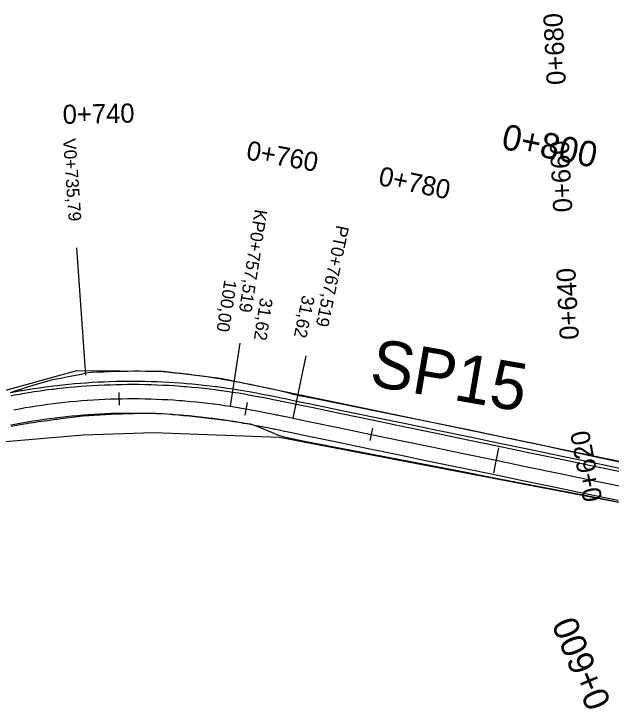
# Model space of a CAD drawing. Extents: x -636600 to -628587, y -1090963 to -1085869.
# Drawn here: x -634545.7 to -634452.2, y -1089485 to -1089376 of the extents above; entities that cross this region are included whole.
import ezdxf

# ---------------------------------------------------------------- set-up
doc = ezdxf.new("R2010")
doc.units = 0
for name, color, linetype in [('01_PARCELY_NÁVRH_PC', 7, 'Continuous'), ('03_PC_OBJEKTY_NÁVRH', 7, 'Continuous'), ('dno příkopu', 7, 'Continuous'), ('HEKTOMETRY100', 7, 'Continuous'), ('HEKTOMETRY20', 7, 'Continuous'), ('HL_BODY', 7, 'Continuous'), ('POLOMERY', 7, 'Continuous'), ('situace_osa', 7, 'Continuous'), ('situace_těleso', 7, 'Continuous'), ('situace_vozovka', 7, 'Continuous'), ('VRCHOLY', 7, 'Continuous')]:
    doc.layers.add(name, color=color, linetype=linetype)

msp = doc.modelspace()

# ---------------------------------------------------------------- linework, layer by layer
at = {"layer": '01_PARCELY_NÁVRH_PC'}
msp.add_lwpolyline([(-634424.24, -1089457.69), (-634504.12, -1089442.38), (-634523.88, -1089441.66), (-634534.88, -1089442.03), (-634557.49, -1089443.98), (-634567.79, -1089448.05), (-634581.79, -1089451.27), (-634595.93, -1089451.24), (-634595.07, -1089445.68), (-634588.37, -1089446.03), (-634581.13, -1089445.21), (-634557.98, -1089437.99), (-634535.87, -1089431.9), (-634522.36, -1089431.98), (-634513.35, -1089433.07), (-634427.26, -1089451)], dxfattribs=at)
at = {"layer": 'dno příkopu'}
msp.add_lwpolyline([(-634546.28, -1089435.33), (-634545.37, -1089435.16), (-634544.66, -1089435.04), (-634544.46, -1089435), (-634543.55, -1089434.85), (-634542.64, -1089434.71), (-634541.73, -1089434.58), (-634540.82, -1089434.45), (-634539.9, -1089434.33), (-634539.58, -1089434.29), (-634538.98, -1089434.22), (-634538.07, -1089434.12), (-634537.15, -1089434.03), (-634536.23, -1089433.94), (-634535.31, -1089433.87), (-634534.47, -1089433.8), (-634534.39, -1089433.8), (-634533.47, -1089433.74), (-634532.55, -1089433.68), (-634531.63, -1089433.64), (-634530.71, -1089433.61), (-634529.78, -1089433.58), (-634529.33, -1089433.57), (-634528.86, -1089433.56), (-634527.94, -1089433.55), (-634527.02, -1089433.55), (-634526.09, -1089433.55), (-634525.17, -1089433.57), (-634524.25, -1089433.59), (-634524.2, -1089433.59), (-634523.33, -1089433.62), (-634522.41, -1089433.66), (-634521.48, -1089433.71), (-634520.56, -1089433.76), (-634519.64, -1089433.83), (-634519.07, -1089433.87), (-634518.72, -1089433.9), (-634517.8, -1089433.98), (-634516.89, -1089434.07), (-634515.97, -1089434.17), (-634515.05, -1089434.27), (-634514.14, -1089434.38), (-634513.96, -1089434.41), (-634513.22, -1089434.51), (-634512.31, -1089434.64), (-634511.4, -1089434.77), (-634510.48, -1089434.92), (-634509.56, -1089435.08), (-634508.89, -1089435.19), (-634508.64, -1089435.24), (-634507.73, -1089435.4), (-634506.82, -1089435.58), (-634505.92, -1089435.75), (-634505.02, -1089435.93), (-634504.12, -1089436.11), (-634503.91, -1089436.16), (-634503.22, -1089436.3), (-634502.33, -1089436.48), (-634501.44, -1089436.67), (-634499.01, -1089437.17), (-634494.11, -1089438.19), (-634489.22, -1089439.2), (-634484.32, -1089440.22), (-634479.43, -1089441.24), (-634474.53, -1089442.25), (-634469.64, -1089443.27), (-634464.74, -1089444.28), (-634459.84, -1089445.3), (-634454.95, -1089446.32), (-634450.05, -1089447.33)], dxfattribs=at)
at = {"layer": 'HEKTOMETRY100'}
msp.add_lwpolyline([(-634469.79, -1089444), (-634470.6, -1089447.92)], dxfattribs=at)
at = {"layer": 'HEKTOMETRY20'}
for points in [[(-634529.3, -1089435.32), (-634529.26, -1089437.32)], [(-634509.2, -1089436.92), (-634509.55, -1089438.88)], [(-634489.57, -1089440.92), (-634489.98, -1089442.87)]]:
    msp.add_lwpolyline(points, dxfattribs=at)
at = {"layer": 'HL_BODY'}
for points in [[(-634511.82, -1089437.49), (-634510.28, -1089427.61)], [(-634502, -1089439.36), (-634499.97, -1089429.57)]]:
    msp.add_lwpolyline(points, dxfattribs=at)
at = {"layer": 'POLOMERY'}
for points in [[(-634511.82, -1089437.49), (-634510.28, -1089427.61)], [(-634502, -1089439.36), (-634499.97, -1089429.57)]]:
    msp.add_lwpolyline(points, dxfattribs=at)
at = {"layer": 'situace_osa'}
msp.add_lwpolyline([(-634545.77, -1089438.03), (-634544.89, -1089437.87), (-634544.2, -1089437.75), (-634544, -1089437.71), (-634543.12, -1089437.57), (-634542.23, -1089437.43), (-634541.34, -1089437.3), (-634540.45, -1089437.18), (-634539.56, -1089437.06), (-634539.25, -1089437.02), (-634538.67, -1089436.95), (-634537.78, -1089436.85), (-634536.88, -1089436.76), (-634535.99, -1089436.68), (-634535.1, -1089436.61), (-634534.27, -1089436.55), (-634534.2, -1089436.54), (-634533.3, -1089436.48), (-634532.41, -1089436.43), (-634531.51, -1089436.39), (-634530.61, -1089436.35), (-634529.72, -1089436.33), (-634529.28, -1089436.32), (-634528.82, -1089436.31), (-634527.92, -1089436.3), (-634527.02, -1089436.3), (-634526.12, -1089436.3), (-634525.23, -1089436.32), (-634524.33, -1089436.34), (-634524.28, -1089436.34), (-634523.43, -1089436.37), (-634522.53, -1089436.41), (-634521.64, -1089436.45), (-634520.74, -1089436.51), (-634519.85, -1089436.57), (-634519.29, -1089436.61), (-634518.95, -1089436.64), (-634518.06, -1089436.72), (-634517.16, -1089436.8), (-634516.27, -1089436.9), (-634515.38, -1089437), (-634514.49, -1089437.11), (-634514.31, -1089437.13), (-634513.6, -1089437.23), (-634512.71, -1089437.36), (-634511.82, -1089437.49), (-634510.92, -1089437.63), (-634510.03, -1089437.79), (-634509.37, -1089437.9), (-634509.13, -1089437.94), (-634508.24, -1089438.11), (-634507.34, -1089438.28), (-634506.45, -1089438.45), (-634505.56, -1089438.63), (-634504.67, -1089438.81), (-634504.46, -1089438.85), (-634503.78, -1089438.99), (-634502.89, -1089439.17), (-634502, -1089439.36), (-634499.57, -1089439.86), (-634494.67, -1089440.88), (-634489.78, -1089441.9), (-634484.88, -1089442.91), (-634479.99, -1089443.93), (-634475.09, -1089444.94), (-634470.19, -1089445.96), (-634465.3, -1089446.98), (-634460.4, -1089447.99), (-634455.51, -1089449.01), (-634450.61, -1089450.03)], dxfattribs=at)
at = {"layer": 'situace_těleso'}
for points in [[(-634546.28, -1089435.32), (-634545.4, -1089435.03), (-634544.7, -1089434.8), (-634544.51, -1089434.74), (-634543.62, -1089434.46), (-634542.72, -1089434.19), (-634541.82, -1089433.92), (-634540.92, -1089433.66), (-634540.02, -1089433.41), (-634539.7, -1089433.32), (-634539.1, -1089433.19), (-634538.19, -1089433.01), (-634537.27, -1089432.84), (-634536.34, -1089432.68), (-634535.42, -1089432.53), (-634534.57, -1089432.28), (-634534.5, -1089432.25), (-634533.57, -1089432.17), (-634532.63, -1089432.12), (-634531.7, -1089432.08), (-634530.76, -1089432.04), (-634529.82, -1089432.01), (-634529.37, -1089431.99), (-634528.89, -1089431.98), (-634527.95, -1089431.97), (-634527.01, -1089431.96), (-634526.08, -1089431.96), (-634525.14, -1089431.97), (-634524.2, -1089431.98), (-634524.15, -1089431.98), (-634523.27, -1089432), (-634522.33, -1089432.06), (-634521.4, -1089432.14), (-634520.46, -1089432.23), (-634519.53, -1089432.33), (-634518.95, -1089432.39), (-634518.6, -1089432.43), (-634517.67, -1089432.55), (-634516.74, -1089432.67), (-634515.82, -1089432.79), (-634514.89, -1089432.93), (-634513.97, -1089433.07), (-634513.79, -1089433.1), (-634513.05, -1089433.22), (-634512.12, -1089433.38), (-634511.21, -1089433.55), (-634510.28, -1089433.72), (-634509.35, -1089433.9), (-634508.69, -1089434.04), (-634508.44, -1089434.09), (-634507.52, -1089434.28), (-634506.61, -1089434.48), (-634505.71, -1089434.68), (-634504.81, -1089434.88), (-634503.91, -1089435.09), (-634503.71, -1089435.14), (-634503.02, -1089435.3), (-634502.13, -1089435.52), (-634501.25, -1089435.74), (-634498.81, -1089436.21), (-634493.91, -1089437.21), (-634489.01, -1089438.2), (-634484.11, -1089439.2), (-634479.21, -1089440.2), (-634474.31, -1089441.2), (-634469.42, -1089442.24), (-634464.53, -1089443.25), (-634459.64, -1089444.3), (-634454.75, -1089445.36), (-634449.86, -1089446.41)], [(-634451.13, -1089452.51), (-634456.04, -1089451.56), (-634460.95, -1089450.61), (-634465.85, -1089449.65), (-634470.76, -1089448.7), (-634475.67, -1089447.72), (-634480.58, -1089446.79), (-634485.49, -1089445.85), (-634490.4, -1089444.91), (-634495.32, -1089443.98), (-634500.23, -1089443.04), (-634502.65, -1089442.5), (-634503.53, -1089442.28), (-634504.4, -1089442), (-634505.05, -1089441.72), (-634505.25, -1089441.64), (-634506.09, -1089441.29), (-634506.94, -1089440.95), (-634507.8, -1089440.63), (-634508.65, -1089440.32), (-634509.53, -1089440.19), (-634509.77, -1089440.15), (-634510.42, -1089440.05), (-634511.3, -1089439.93), (-634512.18, -1089439.8), (-634513.05, -1089439.68), (-634513.92, -1089439.57), (-634514.62, -1089439.48), (-634514.79, -1089439.46), (-634515.66, -1089439.36), (-634516.53, -1089439.26), (-634517.4, -1089439.16), (-634518.27, -1089439.07), (-634519.15, -1089438.98), (-634519.47, -1089438.95), (-634520.02, -1089438.9), (-634520.89, -1089438.82), (-634521.77, -1089438.74), (-634522.64, -1089438.68), (-634523.52, -1089438.62), (-634524.35, -1089438.62), (-634524.4, -1089438.62), (-634525.27, -1089438.63), (-634526.15, -1089438.64), (-634527.03, -1089438.66), (-634527.9, -1089438.69), (-634528.78, -1089438.72), (-634529.23, -1089438.73), (-634529.66, -1089438.75), (-634530.53, -1089438.79), (-634531.41, -1089438.83), (-634532.28, -1089438.88), (-634533.15, -1089438.93), (-634534.03, -1089438.99), (-634534.1, -1089439), (-634534.9, -1089439.07), (-634535.77, -1089439.17), (-634536.64, -1089439.27), (-634537.51, -1089439.37), (-634538.38, -1089439.48), (-634538.94, -1089439.55), (-634539.25, -1089439.59), (-634540.11, -1089439.71), (-634540.98, -1089439.83), (-634541.85, -1089439.95), (-634542.71, -1089440.08), (-634543.58, -1089440.22), (-634543.76, -1089440.25), (-634544.44, -1089440.36), (-634545.3, -1089440.5), (-634546.17, -1089440.65)]]:
    msp.add_lwpolyline(points, dxfattribs=at)
at = {"layer": 'situace_vozovka'}
for points in [[(-634546.19, -1089435.82), (-634545.28, -1089435.65), (-634544.58, -1089435.53), (-634544.38, -1089435.5), (-634543.47, -1089435.35), (-634542.57, -1089435.2), (-634541.66, -1089435.07), (-634540.75, -1089434.94), (-634539.84, -1089434.83), (-634539.52, -1089434.79), (-634538.93, -1089434.72), (-634538.01, -1089434.62), (-634537.1, -1089434.52), (-634536.19, -1089434.44), (-634535.27, -1089434.36), (-634534.43, -1089434.3), (-634534.36, -1089434.3), (-634533.44, -1089434.24), (-634532.52, -1089434.18), (-634531.61, -1089434.14), (-634530.69, -1089434.11), (-634529.77, -1089434.08), (-634529.32, -1089434.07), (-634528.85, -1089434.06), (-634527.94, -1089434.05), (-634527.02, -1089434.05), (-634526.1, -1089434.05), (-634525.18, -1089434.07), (-634524.26, -1089434.09), (-634524.21, -1089434.09), (-634523.35, -1089434.12), (-634522.43, -1089434.16), (-634521.51, -1089434.21), (-634520.6, -1089434.26), (-634519.68, -1089434.33), (-634519.11, -1089434.37), (-634518.77, -1089434.4), (-634517.85, -1089434.48), (-634516.94, -1089434.57), (-634516.02, -1089434.66), (-634515.11, -1089434.77), (-634514.2, -1089434.88), (-634514.02, -1089434.9), (-634513.29, -1089435), (-634512.38, -1089435.13), (-634511.47, -1089435.27), (-634510.56, -1089435.41), (-634509.64, -1089435.57), (-634508.98, -1089435.69), (-634508.73, -1089435.73), (-634507.82, -1089435.9), (-634506.92, -1089436.07), (-634506.02, -1089436.24), (-634505.12, -1089436.42), (-634504.22, -1089436.6), (-634504.01, -1089436.65), (-634503.32, -1089436.79), (-634502.43, -1089436.97), (-634501.54, -1089437.16), (-634499.11, -1089437.66), (-634494.22, -1089438.68), (-634489.32, -1089439.69), (-634484.42, -1089440.71), (-634479.53, -1089441.73), (-634474.63, -1089442.74), (-634469.74, -1089443.76), (-634464.84, -1089444.77), (-634459.95, -1089445.79), (-634455.05, -1089446.81), (-634450.16, -1089447.82)], [(-634546.21, -1089440.41), (-634545.35, -1089440.24), (-634544.49, -1089440.08), (-634543.81, -1089439.96), (-634543.62, -1089439.93), (-634542.76, -1089439.79), (-634541.89, -1089439.65), (-634541.02, -1089439.53), (-634540.15, -1089439.41), (-634539.28, -1089439.29), (-634538.98, -1089439.26), (-634538.41, -1089439.19), (-634537.54, -1089439.09), (-634536.67, -1089439), (-634535.79, -1089438.92), (-634534.92, -1089438.85), (-634534.11, -1089438.79), (-634534.04, -1089438.78), (-634533.17, -1089438.73), (-634532.29, -1089438.68), (-634531.41, -1089438.64), (-634530.54, -1089438.6), (-634529.66, -1089438.58), (-634529.23, -1089438.57), (-634528.78, -1089438.56), (-634527.9, -1089438.55), (-634527.03, -1089438.55), (-634526.15, -1089438.55), (-634525.27, -1089438.57), (-634524.39, -1089438.59), (-634524.34, -1089438.59), (-634523.52, -1089438.62), (-634522.64, -1089438.65), (-634521.76, -1089438.7), (-634520.89, -1089438.75), (-634520.01, -1089438.81), (-634519.47, -1089438.86), (-634519.14, -1089438.88), (-634518.26, -1089438.96), (-634517.39, -1089439.04), (-634516.52, -1089439.13), (-634515.64, -1089439.24), (-634514.77, -1089439.34), (-634514.6, -1089439.36), (-634513.9, -1089439.46), (-634513.03, -1089439.58), (-634512.17, -1089439.71), (-634511.29, -1089439.85), (-634510.41, -1089440), (-634509.77, -1089440.12), (-634509.53, -1089440.16), (-634508.65, -1089440.32), (-634507.77, -1089440.49), (-634506.89, -1089440.66), (-634506, -1089440.83), (-634505.12, -1089441.01), (-634504.92, -1089441.05), (-634504.23, -1089441.19), (-634503.34, -1089441.38), (-634502.45, -1089441.56), (-634500.03, -1089442.07), (-634495.13, -1089443.08), (-634490.23, -1089444.1), (-634485.34, -1089445.12), (-634480.44, -1089446.13), (-634475.55, -1089447.15), (-634470.65, -1089448.16), (-634465.76, -1089449.18), (-634460.86, -1089450.2), (-634455.97, -1089451.21), (-634451.07, -1089452.23)]]:
    msp.add_lwpolyline(points, dxfattribs=at)
at = {"layer": 'VRCHOLY'}
msp.add_lwpolyline([(-634534.47, -1089432.62), (-634535.87, -1089412.67)], dxfattribs=at)

# ---------------------------------------------------------------- texts
at = {"layer": '03_PC_OBJEKTY_NÁVRH'}
msp.add_text('SP15', height=7.5, rotation=350.2323, dxfattribs=at).set_placement((-634490.23, -1089434.21))
at = {"layer": 'HEKTOMETRY100'}
for s, rotation, p in [('0+800', 348.2732, (-634469.52, -1089397.08)), ('0+600', 112.4836, (-634452.1, -1089484))]:
    msp.add_text(s, height=4, rotation=rotation, dxfattribs=at).set_placement(p)
at = {"layer": 'HEKTOMETRY20'}
for s, rotation, p in [('0+680', 92.9179, (-634459.24, -1089387.04)), ('0+740', 1.1759, (-634538.08, -1089393.24)), ('0+760', 349.893, (-634509.47, -1089398.78)), ('0+660', 92.9179, (-634458.22, -1089407.01)), ('0+780', 348.2732, (-634488.76, -1089402.79)), ('0+640', 92.9179, (-634457.2, -1089426.99)), ('0+620', 101.0245, (-634453.51, -1089452.15))]:
    msp.add_text(s, height=3, rotation=rotation, dxfattribs=at).set_placement(p)
at = {"layer": 'HL_BODY'}
for s, rotation, p in [('KP0+757,519', 261.138, (-634508, -1089406.53)), ('PT0+767,519', 258.2732, (-634495.18, -1089409.01))]:
    msp.add_text(s, height=2, rotation=rotation, dxfattribs=at).set_placement(p)
at = {"layer": 'POLOMERY'}
for s, rotation, p in [('100,00', 261.138, (-634512.76, -1089417.58)), ('31,62', 258.2732, (-634500.53, -1089419.98)), ('31,62', 261.138, (-634507.13, -1089420.39))]:
    msp.add_text(s, height=2, rotation=rotation, dxfattribs=at).set_placement(p)
at = {"layer": 'VRCHOLY'}
msp.add_text('V0+735,79', height=2, rotation=273.9991, dxfattribs=at).set_placement((-634538.07, -1089395.57))

doc.saveas('drawing.dxf')
